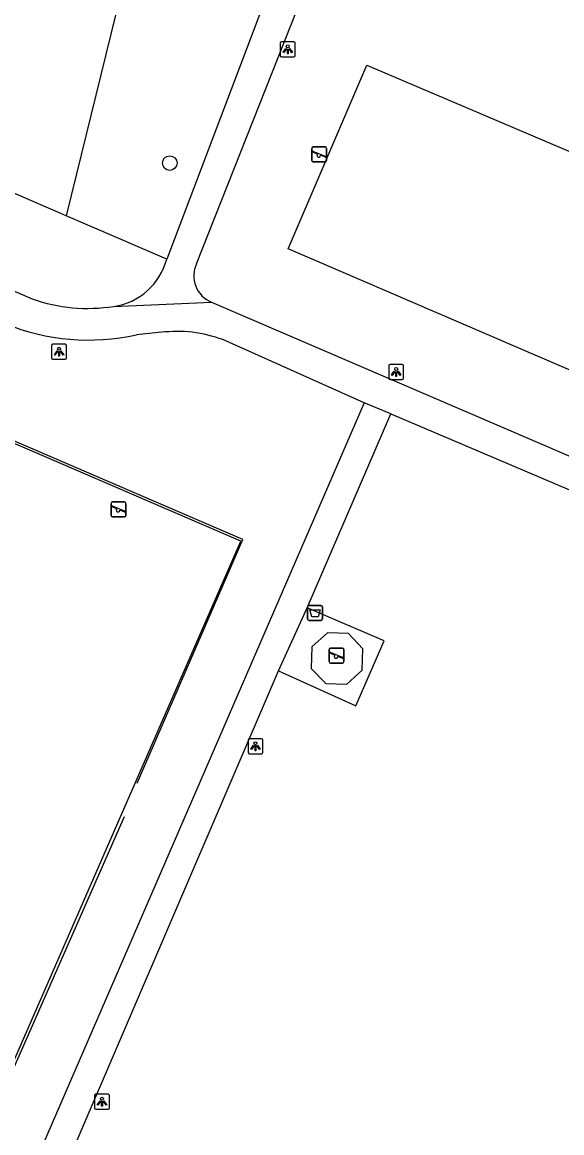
# Model space of a CAD drawing. Extents: x 162812 to 163818, y 381639 to 382470.
# Drawn here: x 163643.3 to 163679.3, y 381925 to 381999.1 of the extents above; entities that cross this region are included whole.
import ezdxf

# ---------------------------------------------------------------- set-up
doc = ezdxf.new("R2010")
doc.units = 0
for name, color, linetype in [('IMGEO_Afvalbak', 7, 'Continuous'), ('IMGEO_Boom', 7, 'Continuous'), ('IMGEO_Groenvoorziening', 7, 'Continuous'), ('IMGEO_Hek', 7, 'Continuous'), ('IMGEO_Lichtpunt', 7, 'Continuous'), ('IMGEO_Speelvoorziening', 7, 'Continuous'), ('IMGEO_Voetpad_gesloten', 7, 'Continuous'), ('IMGEO_Voetpad_open', 7, 'Continuous')]:
    doc.layers.add(name, color=color, linetype=linetype)

msp = doc.modelspace()

# ---------------------------------------------------------------- linework, layer by layer
at = {"layer": 'IMGEO_Afvalbak'}
for p, q in [((163662.356, 381959.326), (163662.356, 381960.126)), ((163662.356, 381960.126), (163662.356, 381959.326)), ((163662.456, 381960.226), (163663.246, 381960.226)), ((163663.246, 381960.226), (163662.456, 381960.226)), ((163663.346, 381960.126), (163663.346, 381959.326)), ((163663.346, 381959.326), (163663.346, 381960.126)), ((163663.246, 381959.226), (163662.456, 381959.226)), ((163662.456, 381959.226), (163663.246, 381959.226))]:
    msp.add_line(p, q, dxfattribs=at)
msp.add_lwpolyline([(163662.499, 381959.94), (163663.203, 381959.94), (163663.054, 381959.47), (163662.648, 381959.47), (163662.499, 381959.94)], dxfattribs=at)
for centre, start, end in [((163662.456, 381960.126), 90, 180), ((163662.456, 381960.126), 90, 180), ((163663.246, 381960.126), 0, 90), ((163663.246, 381960.126), 360, 90), ((163662.456, 381959.326), 180, 270), ((163662.456, 381959.326), 180, 270), ((163663.246, 381959.326), 270, 0), ((163663.246, 381959.326), 270, 0)]:
    msp.add_arc(centre, 0.1, start, end, dxfattribs=at)
at = {"layer": 'IMGEO_Boom'}
msp.add_circle((163653.158, 381989.74), 0.489, dxfattribs=at)
at = {"layer": 'IMGEO_Groenvoorziening'}
for points in [[(163651.195, 382006.406), (163646.249, 381986.222)], [(163646.249, 381986.222), (163635.961, 381990.663), (163632.281, 381992.245), (163635.601, 382005.793)], [(163684.436, 381973.969), (163661.067, 381984.015), (163666.31, 381996.275), (163689.69, 381986.342), (163684.436, 381973.969)], [(163652.952, 381983.328), (163646.249, 381986.222)]]:
    msp.add_lwpolyline(points, dxfattribs=at)
at = {"layer": 'IMGEO_Hek'}
for points in [[(163650.989, 381948.359), (163658.033, 381964.616), (163642.28, 381971.403)], [(163650.121, 381946.111), (163642.009, 381927.724), (163626.294, 381934.551)]]:
    msp.add_lwpolyline(points, dxfattribs=at)
at = {"layer": 'IMGEO_Lichtpunt'}
for p, q in [((163660.533, 381997.732), (163660.533, 381996.925)), ((163660.533, 381997.732), (163660.533, 381996.925)), ((163661.435, 381997.827), (163660.627, 381997.827)), ((163661.435, 381997.827), (163660.627, 381997.827)), ((163661.529, 381996.925), (163661.529, 381997.732)), ((163661.529, 381996.925), (163661.529, 381997.732)), ((163660.627, 381996.831), (163661.435, 381996.831)), ((163660.627, 381996.831), (163661.435, 381996.831)), ((163646.169, 381977.65), (163645.361, 381977.65)), ((163646.169, 381977.65), (163645.361, 381977.65)), ((163645.267, 381977.555), (163645.267, 381976.748)), ((163645.267, 381977.555), (163645.267, 381976.748)), ((163646.263, 381976.748), (163646.263, 381977.555)), ((163646.263, 381976.748), (163646.263, 381977.555)), ((163645.361, 381976.654), (163646.169, 381976.654)), ((163645.361, 381976.654), (163646.169, 381976.654)), ((163667.775, 381976.204), (163667.775, 381975.397)), ((163667.775, 381976.204), (163667.775, 381975.397)), ((163668.677, 381976.299), (163667.869, 381976.299)), ((163668.677, 381976.299), (163667.869, 381976.299)), ((163668.771, 381975.397), (163668.771, 381976.204)), ((163668.771, 381975.397), (163668.771, 381976.204)), ((163667.869, 381975.303), (163668.677, 381975.303)), ((163667.869, 381975.303), (163668.677, 381975.303)), ((163658.381, 381951.236), (163658.381, 381950.429)), ((163658.381, 381951.236), (163658.381, 381950.429)), ((163659.283, 381951.331), (163658.475, 381951.331)), ((163659.283, 381951.331), (163658.475, 381951.331)), ((163659.377, 381950.429), (163659.377, 381951.236)), ((163659.377, 381950.429), (163659.377, 381951.236)), ((163658.475, 381950.335), (163659.283, 381950.335)), ((163658.475, 381950.335), (163659.283, 381950.335)), ((163648.134, 381927.514), (163648.134, 381926.707)), ((163648.134, 381927.514), (163648.134, 381926.707)), ((163649.036, 381927.609), (163648.228, 381927.609)), ((163649.036, 381927.609), (163648.228, 381927.609)), ((163649.13, 381926.707), (163649.13, 381927.514)), ((163649.13, 381926.707), (163649.13, 381927.514)), ((163648.228, 381926.613), (163649.036, 381926.613)), ((163648.228, 381926.613), (163649.036, 381926.613))]:
    msp.add_line(p, q, dxfattribs=at)
for points in [[(163660.907, 381997.396), (163660.946, 381997.368), (163660.758, 381997.106), (163660.72, 381997.133), (163660.907, 381997.396)], [(163661.009, 381997.348), (163661.056, 381997.348), (163661.056, 381997.026), (163661.009, 381997.026), (163661.009, 381997.348)], [(163661.119, 381997.368), (163661.157, 381997.395), (163661.344, 381997.133), (163661.305, 381997.105), (163661.119, 381997.368)], [(163645.641, 381977.219), (163645.68, 381977.191), (163645.492, 381976.929), (163645.454, 381976.956), (163645.641, 381977.219)], [(163645.743, 381977.171), (163645.79, 381977.171), (163645.79, 381976.849), (163645.743, 381976.849), (163645.743, 381977.171)], [(163645.853, 381977.191), (163645.891, 381977.218), (163646.078, 381976.956), (163646.039, 381976.928), (163645.853, 381977.191)], [(163668.149, 381975.868), (163668.188, 381975.84), (163668, 381975.578), (163667.962, 381975.605), (163668.149, 381975.868)], [(163668.251, 381975.82), (163668.298, 381975.82), (163668.298, 381975.498), (163668.251, 381975.498), (163668.251, 381975.82)], [(163668.361, 381975.84), (163668.399, 381975.867), (163668.586, 381975.605), (163668.547, 381975.577), (163668.361, 381975.84)], [(163658.755, 381950.9), (163658.794, 381950.872), (163658.606, 381950.61), (163658.568, 381950.637), (163658.755, 381950.9)], [(163658.857, 381950.852), (163658.904, 381950.852), (163658.904, 381950.53), (163658.857, 381950.53), (163658.857, 381950.852)], [(163658.967, 381950.872), (163659.005, 381950.899), (163659.192, 381950.637), (163659.153, 381950.609), (163658.967, 381950.872)], [(163648.508, 381927.178), (163648.547, 381927.15), (163648.359, 381926.888), (163648.321, 381926.915), (163648.508, 381927.178)], [(163648.61, 381927.13), (163648.657, 381927.13), (163648.657, 381926.808), (163648.61, 381926.808), (163648.61, 381927.13)], [(163648.72, 381927.15), (163648.758, 381927.177), (163648.945, 381926.915), (163648.906, 381926.887), (163648.72, 381927.15)]]:
    msp.add_lwpolyline(points, dxfattribs=at)
for centre in [(163661.032, 381997.53), (163645.766, 381977.353), (163668.274, 381976.002), (163658.88, 381951.034), (163648.633, 381927.312)]:
    msp.add_circle(centre, 0.0994, dxfattribs=at)
for centre, start, end in [((163660.627, 381997.732), 90, 180), ((163660.627, 381997.732), 90, 180), ((163661.435, 381997.732), 0, 90), ((163661.435, 381997.732), 0, 90), ((163660.627, 381996.925), 180, 270), ((163660.627, 381996.925), 180, 270), ((163661.435, 381996.925), 270, 0), ((163661.435, 381996.925), 270, 360), ((163645.361, 381977.555), 90, 180), ((163645.361, 381977.555), 90, 180), ((163646.169, 381977.555), 0, 90), ((163646.169, 381977.555), 0, 90), ((163645.361, 381976.748), 180, 270), ((163645.361, 381976.748), 180, 270), ((163646.169, 381976.748), 270, 0), ((163646.169, 381976.748), 270, 360), ((163667.869, 381976.204), 90, 180), ((163667.869, 381976.204), 90, 180), ((163668.677, 381976.204), 0, 90), ((163668.677, 381976.204), 0, 90), ((163667.869, 381975.397), 180, 270), ((163667.869, 381975.397), 180, 270), ((163668.677, 381975.397), 270, 0), ((163668.677, 381975.397), 270, 360), ((163658.475, 381951.236), 90, 180), ((163658.475, 381951.236), 90, 180), ((163659.283, 381951.236), 0, 90), ((163659.283, 381951.236), 0, 90), ((163658.475, 381950.429), 180, 270), ((163658.475, 381950.429), 180, 270), ((163659.283, 381950.429), 270, 0), ((163659.283, 381950.429), 270, 360), ((163648.228, 381927.514), 90, 180), ((163648.228, 381927.514), 90, 180), ((163649.036, 381927.514), 0, 90), ((163649.036, 381927.514), 0, 90), ((163648.228, 381926.707), 180, 270), ((163648.228, 381926.707), 180, 270), ((163649.036, 381926.707), 270, 0), ((163649.036, 381926.707), 270, 360)]:
    msp.add_arc(centre, 0.0946, start, end, dxfattribs=at)
at = {"layer": 'IMGEO_Speelvoorziening'}
for p, q in [((163662.638, 381989.916), (163662.638, 381990.716)), ((163662.638, 381990.716), (163662.638, 381989.916)), ((163663.021, 381990.344), (163662.682, 381990.481)), ((163662.707, 381990.541), (163663.583, 381990.188)), ((163662.738, 381990.816), (163663.528, 381990.816)), ((163663.528, 381990.816), (163662.738, 381990.816)), ((163663.559, 381990.128), (163663.219, 381990.265)), ((163663.628, 381990.716), (163663.628, 381989.916)), ((163663.628, 381989.916), (163663.628, 381990.716)), ((163663.528, 381989.816), (163662.738, 381989.816)), ((163662.738, 381989.816), (163663.528, 381989.816)), ((163649.243, 381966.238), (163649.243, 381967.038)), ((163649.243, 381967.038), (163649.243, 381966.238)), ((163649.626, 381966.666), (163649.287, 381966.803)), ((163649.312, 381966.863), (163650.188, 381966.51)), ((163649.343, 381967.138), (163650.133, 381967.138)), ((163650.133, 381967.138), (163649.343, 381967.138)), ((163650.164, 381966.45), (163649.824, 381966.587)), ((163650.233, 381967.038), (163650.233, 381966.238)), ((163650.233, 381966.238), (163650.233, 381967.038)), ((163650.133, 381966.138), (163649.343, 381966.138)), ((163649.343, 381966.138), (163650.133, 381966.138)), ((163663.795, 381956.477), (163663.795, 381957.277)), ((163663.795, 381957.277), (163663.795, 381956.477)), ((163664.178, 381956.905), (163663.839, 381957.042)), ((163663.864, 381957.102), (163664.74, 381956.749)), ((163663.895, 381957.377), (163664.685, 381957.377)), ((163664.685, 381957.377), (163663.895, 381957.377)), ((163664.785, 381957.277), (163664.785, 381956.477)), ((163664.785, 381956.477), (163664.785, 381957.277)), ((163664.685, 381956.377), (163663.895, 381956.377)), ((163663.895, 381956.377), (163664.685, 381956.377)), ((163664.716, 381956.689), (163664.376, 381956.826))]:
    msp.add_line(p, q, dxfattribs=at)
for centre, radius, start, end in [((163662.738, 381990.716), 0.1, 90, 180), ((163662.738, 381990.716), 0.1, 90, 180), ((163662.695, 381990.511), 0.0327, 68.07798, 248.07798), ((163663.1, 381990.254), 0.12, 130.99278, 5.16318), ((163663.528, 381990.716), 0.1, 0, 90), ((163663.528, 381990.716), 0.1, 360, 90), ((163662.738, 381989.916), 0.1, 180, 270), ((163662.738, 381989.916), 0.1, 180, 270), ((163663.528, 381989.916), 0.1, 270, 0), ((163663.528, 381989.916), 0.1, 270, 0), ((163663.571, 381990.158), 0.0327, 248.07798, 68.07798), ((163649.343, 381967.038), 0.1, 90, 180), ((163649.343, 381967.038), 0.1, 90, 180), ((163649.3, 381966.833), 0.0327, 68.07798, 248.07798), ((163649.705, 381966.576), 0.12, 130.99278, 5.16318), ((163650.133, 381967.038), 0.1, 0, 90), ((163650.133, 381967.038), 0.1, 360, 90), ((163649.343, 381966.238), 0.1, 180, 270), ((163649.343, 381966.238), 0.1, 180, 270), ((163650.133, 381966.238), 0.1, 270, 0), ((163650.133, 381966.238), 0.1, 270, 0), ((163650.176, 381966.48), 0.0327, 248.07798, 68.07798), ((163663.895, 381957.277), 0.1, 90, 180), ((163663.895, 381957.277), 0.1, 90, 180), ((163663.852, 381957.072), 0.0327, 68.07798, 248.07798), ((163664.257, 381956.815), 0.12, 130.99278, 5.16318), ((163664.685, 381957.277), 0.1, 0, 90), ((163664.685, 381957.277), 0.1, 360, 90), ((163663.895, 381956.477), 0.1, 180, 270), ((163663.895, 381956.477), 0.1, 180, 270), ((163664.685, 381956.477), 0.1, 270, 0), ((163664.685, 381956.477), 0.1, 270, 0), ((163664.728, 381956.719), 0.0327, 248.07798, 68.07798)]:
    msp.add_arc(centre, radius, start, end, dxfattribs=at)
at = {"layer": 'IMGEO_Voetpad_gesloten'}
for points in [[(163666.215, 382018.231), (163659.287, 382000), (163652.952, 381983.328)], [(163654.948, 381983.029), (163661.664, 382000), (163666.081, 382011.701)], [(163611.174, 381994.789), (163628.032, 381987.54), (163633.59, 381985.15), (163643.98, 381980.682)], [(163649.41, 381980.182), (163655.943, 381980.464)], [(163655.943, 381980.464), (163706.097, 381958.919)], [(163652.825, 381978.472), (163650.932, 381978.291)], [(163666.137, 381973.747), (163656.954, 381977.865)], [(163666.137, 381973.747), (163644.659, 381924.189), (163643.466, 381921.436), (163640.727, 381915.155)], [(163667.907, 381973.014), (163666.137, 381973.747)], [(163662.341, 381960.061), (163667.907, 381973.014)], [(163667.907, 381973.014), (163702.07, 381958.48)], [(163626.309, 381934.587), (163641.876, 381927.839), (163657.906, 381964.511), (163642.221, 381971.267)], [(163660.418, 381955.866), (163662.341, 381960.061)], [(163646.516, 381923.468), (163660.418, 381955.866)]]:
    msp.add_lwpolyline(points, dxfattribs=at)
for centre, radius, start, end in [((163648.82, 381984.413), 4.272, 277.93635, 345.28653), ((163656.642, 381982.211), 1.882, 154.22692, 248.17704), ((163647.675, 381991.071), 11.026, 250.42294, 279.05502), ((163647.709, 381992.516), 14.585, 247.59978, 282.76603), ((163653.636, 381969.641), 8.868, 68.02801, 95.24581)]:
    msp.add_arc(centre, radius, start, end, dxfattribs=at)
at = {"layer": 'IMGEO_Voetpad_open'}
for points in [[(163660.418, 381955.866), (163665.576, 381953.533), (163667.469, 381957.861), (163662.341, 381960.061)], [(163666, 381955.904), (163666.048, 381957.321), (163665.092, 381958.348), (163663.685, 381958.406), (163662.645, 381957.46), (163662.601, 381956.009), (163663.579, 381955.009), (163664.988, 381954.978), (163666, 381955.904)]]:
    msp.add_lwpolyline(points, dxfattribs=at)

doc.saveas('drawing.dxf')
